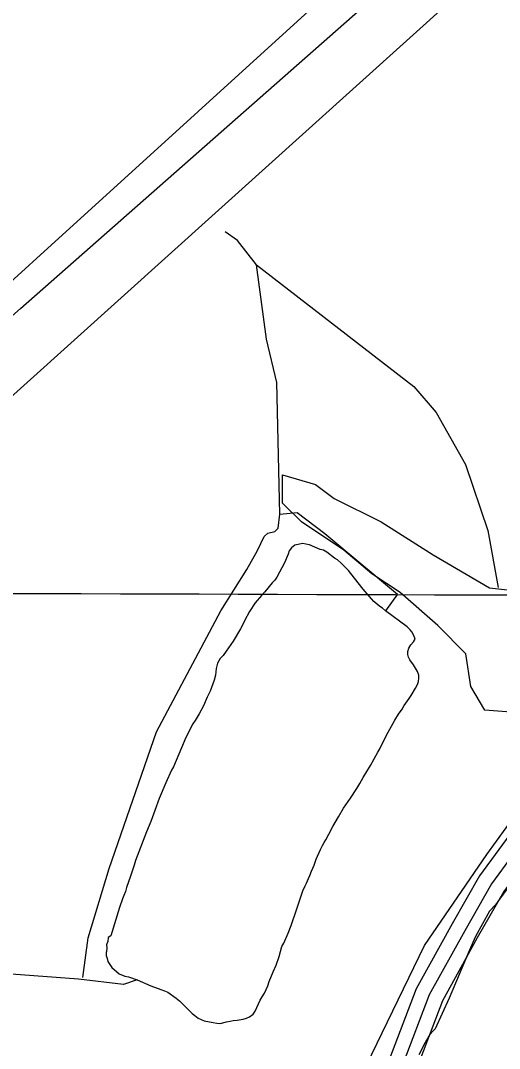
# Model space of a CAD drawing. Extents: x 3161615 to 3199515, y 867541 to 892976.
# Drawn here: x 3167613 to 3168111, y 878591 to 879661 of the extents above; entities that cross this region are included whole.
import ezdxf

# ---------------------------------------------------------------- set-up
doc = ezdxf.new("R2010")
doc.units = 0
for name, color, linetype in [('V-GRID-MAJR', 7, 'Continuous'), ('V-ROAD-CNTR', 7, 'Continuous'), ('V-SITE-VEGE', 7, 'Continuous'), ('V-TOPO-SHOR', 7, 'Continuous')]:
    doc.layers.add(name, color=color, linetype=linetype)

msp = doc.modelspace()

# ---------------------------------------------------------------- linework, layer by layer
at = {"layer": 'V-GRID-MAJR'}
msp.add_spline([(3165838.644, 879070.158), (3171065.6580000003, 879053.813), (3176292.6750000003, 879038.2270000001), (3181519.694, 879023.402), (3186746.716, 879009.337), (3191973.739, 878996.033), (3197200.764, 878983.488), (3197200.765, 878983.488)], degree=3, dxfattribs=at)
at = {"layer": 'V-ROAD-CNTR'}
for points in [[(3168843.238276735, 879686.742598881), (3168693.703575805, 879504.350963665), (3168555.539852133, 879342.4002875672), (3168428.277106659, 879189.6835930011), (3168314.1123349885, 879059.180854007), (3168220.3295225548, 878948.0110763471), (3168176.0186111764, 878892.6821870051), (3168134.401694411, 878830.6953109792), (3168090.5347821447, 878770.4984313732), (3168062.040839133, 878720.7775308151), (3168024.660913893, 878652.9936663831), (3167996.9589692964, 878580.1508120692), (3167961.175040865, 878497.4959773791), (3167956.208050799, 878480.2700118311)], [(3168854.772253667, 879677.152618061), (3168705.2105527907, 879494.726982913), (3168567.007829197, 879332.731306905), (3168439.685083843, 879179.942612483), (3168325.490312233, 879049.4058735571), (3168231.9184993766, 878938.4850953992), (3168188.1205869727, 878883.7972047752), (3168146.6946698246, 878822.094328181), (3168103.140756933, 878762.3274477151), (3168075.1168129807, 878713.4265455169), (3168038.305886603, 878646.6746790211), (3168010.858941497, 878574.5018233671)], [(3168866.3062305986, 879667.5626372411), (3168716.7175297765, 879485.103002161), (3168578.4758062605, 879323.0623262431), (3168451.0930610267, 879170.2016319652), (3168336.8682894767, 879039.6308931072), (3168243.507476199, 878928.9591144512), (3168200.222562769, 878874.9122225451), (3168158.987645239, 878813.4933453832), (3168115.746731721, 878754.156464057), (3168088.192786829, 878706.0755602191), (3168051.950859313, 878640.355691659), (3168024.7589136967, 878568.8528346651)]]:
    msp.add_lwpolyline(points, dxfattribs=at)
at = {"layer": 'V-SITE-VEGE'}
for p, q in [((3168119.109, 878756.6239999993), (3168111.2360000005, 878746.4329999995)), ((3168106.995, 878740.4359999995), (3168100.9450000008, 878733.8479999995)), ((3168111.236, 878746.4329999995), (3168106.995, 878740.4359999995)), ((3168100.9450000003, 878733.8479999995), (3168086.3710000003, 878707.4429999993)), ((3168086.3710000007, 878707.4429999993), (3168079.678, 878692.4329999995)), ((3168079.678, 878692.4329999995), (3168058.975, 878643.1909999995)), ((3168058.975, 878643.1909999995), (3168044.3770000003, 878611.3709999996)), ((3168044.3770000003, 878611.3709999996), (3168042.562, 878609.5749999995)), ((3168037.721, 878603.5829999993), (3168034.078, 878596.9799999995)), ((3168038.931, 878605.3829999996), (3168037.721, 878603.5829999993)), ((3168042.562, 878609.5749999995), (3168038.931, 878605.3829999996)), ((3168034.078, 878596.9799999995), (3168027.395, 878584.3789999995))]:
    msp.add_line(p, q, dxfattribs=at)
for points in [[(3168555.988000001, 880128.0439999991), (3167371.842000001, 879060.572999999)], [(3167273.979000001, 879089.9539999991), (3167973.701000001, 879726.5179999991)], [(3168159.641000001, 878938.1579999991), (3168096.030000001, 878943.0549999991), (3168081.350000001, 878967.5389999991), (3168076.457000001, 879001.8139999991), (3168047.099000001, 879031.194999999), (3168007.953000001, 879065.469999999), (3167978.593000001, 879085.0569999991), (3167949.235000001, 879109.540999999), (3167905.197000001, 879138.9219999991), (3167885.6240000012, 879158.508999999), (3167885.6240000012, 879187.886999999), (3167919.875000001, 879178.0939999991), (3167939.450000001, 879163.403999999), (3167988.381000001, 879138.9219999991), (3168042.204000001, 879104.643999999), (3168100.922000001, 879070.366999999), (3168144.960000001, 879065.469999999)]]:
    msp.add_lwpolyline(points, dxfattribs=at)
at = {"layer": 'V-TOPO-SHOR'}
for points in [[(3167942.8120602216, 878474.0694117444), (3167972.9980518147, 878573.6883234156), (3168033.1633941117, 878698.1499707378), (3168098.2311584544, 878792.6873715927), (3168148.274807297, 878862.3407086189), (3168328.3575524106, 879086.1732985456), (3168523.395532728, 879309.9645602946), (3168835.403998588, 879694.2025851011), (3169070.474142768, 879972.7195007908), (3169195.590152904, 880149.3453825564), (3169280.7842076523, 880311.1262375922), (3169341.059758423, 880475.4685121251), (3169378.8955683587, 880637.3802397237), (3169399.2767158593, 880796.8476443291), (3169397.1148020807, 880916.4964139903), (3169387.48215873, 881038.6583869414), (3169357.984970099, 881188.2933953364), (3169249.3395616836, 881559.9848095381), (3169120.7538396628, 881931.7313279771), (3169103.4231617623, 881974.1527105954)], [(3167273.311123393, 879060.4244562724), (3167613.1299062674, 879361.0849275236), (3168320.24739549, 879984.7629545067), (3168747.484139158, 880349.9883639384), (3168770.0272004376, 880389.8069988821), (3168772.5886199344, 880414.7255028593), (3168767.6999739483, 880449.6348277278)], [(3167678.0159856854, 878664.701944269), (3167683.535918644, 878706.1284918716), (3167705.356731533, 878778.1408895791), (3167754.398789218, 878920.3489436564), (3167821.414071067, 879046.2909722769), (3167848.5606277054, 879089.4595730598), (3167859.4262212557, 879109.2495385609), (3167863.0497455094, 879116.4467949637), (3167866.673269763, 879123.6440513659), (3167870.286835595, 879127.2377003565), (3167877.4990296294, 879129.0195872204), (3167881.112595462, 879132.6132362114), (3167882.9542328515, 879147.0226866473), (3167879.729045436, 879283.9697267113), (3167869.0427034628, 879329.0446946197), (3167858.445987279, 879406.5521292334), (3167838.695855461, 879431.8321524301), (3167826.108125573, 879440.8760254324)], [(3167858.445987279, 879406.5521292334), (3168022.061579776, 879279.972761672), (3168045.410339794, 879252.8809763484), (3168075.891626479, 879198.7422185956), (3168099.125864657, 879130.2089480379), (3168109.772372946, 879070.7195504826)], [(3167882.9542328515, 879147.0226866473), (3167900.977249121, 879148.7746982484), (3167929.7463578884, 879127.0733864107), (3168005.2478411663, 879063.8011298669), (3167992.872000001, 879046.415999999)], [(3168018.304000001, 879026.8139999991), (3168015.396000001, 879029.748999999), (3167992.872000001, 879046.415999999), (3167989.573000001, 879049.1579999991), (3167986.660000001, 879051.1199999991), (3167980.643000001, 879056.212999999), (3167978.1240000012, 879058.9539999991), (3167969.598000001, 879068.9289999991), (3167956.817000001, 879085.3539999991), (3167954.298000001, 879088.2889999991), (3167946.735000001, 879095.9239999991), (3167942.854000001, 879099.4489999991), (3167939.747000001, 879101.410999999), (3167931.7860000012, 879107.486999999), (3167928.094000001, 879109.452999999), (3167924.7860000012, 879110.4419999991), (3167913.702000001, 879114.976999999), (3167909.811000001, 879115.9679999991), (3167906.696000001, 879116.567999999), (3167898.504000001, 879114.6569999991), (3167894.789000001, 879111.947999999), (3167892.633000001, 879109.0329999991), (3167891.447000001, 879105.3389999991), (3167887.705000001, 879096.3929999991), (3167879.646000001, 879081.6249999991), (3167877.488000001, 879078.3209999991), (3167874.944000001, 879075.6079999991), (3167867.104000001, 879066.096999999), (3167863.582000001, 879062.410999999), (3167857.311000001, 879054.6469999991), (3167851.228000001, 879045.712999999), (3167845.924000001, 879035.996999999), (3167844.543000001, 879032.886999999), (3167841.988000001, 879027.8319999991), (3167834.133000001, 879014.814999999), (3167827.072000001, 879004.523999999), (3167823.740000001, 879000.0569999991), (3167820.801000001, 878996.7599999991), (3167818.050000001, 878991.9019999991), (3167816.662000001, 878986.2579999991), (3167815.851000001, 878979.4439999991), (3167814.657000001, 878974.3829999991), (3167810.317000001, 878962.9079999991), (3167807.169000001, 878956.491999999), (3167803.231000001, 878947.550999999), (3167798.906000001, 878939.192999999), (3167794.589000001, 878932.3929999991), (3167792.4280000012, 878928.702999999), (3167785.153000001, 878914.7089999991), (3167780.429000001, 878904.013999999), (3167772.153000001, 878884.180999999), (3167770.189000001, 878880.682999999), (3167764.086000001, 878867.462999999), (3167757.190000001, 878851.1309999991), (3167752.844000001, 878838.4859999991), (3167748.507000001, 878827.2059999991), (3167744.171000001, 878816.510999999), (3167732.731000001, 878786.560999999), (3167731.150000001, 878781.6969999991), (3167729.960000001, 878777.4169999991), (3167727.588000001, 878770.2179999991), (3167723.441000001, 878758.5489999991), (3167722.253000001, 878754.462999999), (3167720.674000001, 878749.9899999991), (3167719.296000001, 878746.684999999), (3167716.136000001, 878737.736999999), (3167706.8400000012, 878708.165999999), (3167704.300000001, 878706.422999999), (3167703.891000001, 878702.140999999), (3167702.906000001, 878700.0029999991), (3167702.511000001, 878698.640999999), (3167702.691000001, 878695.5219999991), (3167702.478000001, 878691.8209999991), (3167702.082000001, 878690.6529999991), (3167702.068000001, 878687.535999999), (3167703.029000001, 878684.609999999), (3167703.793000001, 878681.2939999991), (3167708.050000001, 878675.233999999), (3167715.618000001, 878668.5739999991), (3167721.647000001, 878666.2089999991), (3167725.346000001, 878665.4119999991), (3167734.293000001, 878662.447999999), (3167748.681000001, 878656.1469999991), (3167759.185000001, 878652.3949999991), (3167762.877000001, 878650.819999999), (3167766.185000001, 878649.633999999), (3167775.118000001, 878643.358999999), (3167778.418000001, 878640.616999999), (3167781.328000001, 878637.873999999), (3167791.605000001, 878627.498999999), (3167794.320000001, 878625.1499999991), (3167797.816000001, 878622.599999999), (3167804.0360000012, 878619.648999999), (3167813.379000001, 878617.8509999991), (3167817.274000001, 878617.248999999), (3167820.586000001, 878617.037999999), (3167827.412000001, 878618.7599999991), (3167831.117000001, 878619.5219999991), (3167834.432000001, 878620.091999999), (3167838.330000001, 878620.461999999), (3167844.568000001, 878621.408999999)], [(3167844.568000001, 878621.408999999), (3167848.080000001, 878622.559999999), (3167851.400000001, 878623.908999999), (3167854.919000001, 878626.6209999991), (3167857.077000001, 878629.9219999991), (3167862.392000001, 878641.1959999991), (3167864.356000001, 878644.6939999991), (3167866.711000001, 878648.386999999), (3167870.254000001, 878655.966999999), (3167871.833000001, 878660.635999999), (3167875.777000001, 878670.5539999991), (3167878.927000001, 878677.746999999), (3167882.280000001, 878686.4979999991), (3167885.059000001, 878697.202999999), (3167886.828000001, 878700.7009999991), (3167891.3570000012, 878711.003999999), (3167894.513000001, 878718.976999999), (3167900.239000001, 878735.3159999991), (3167906.760000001, 878754.964999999), (3167909.123000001, 878760.2139999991), (3167910.694000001, 878762.9339999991), (3167912.469000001, 878767.795999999), (3167914.042000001, 878771.1009999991), (3167915.623000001, 878775.5759999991), (3167918.380000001, 878781.797999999), (3167920.745000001, 878787.824999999), (3167925.276000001, 878798.1299999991), (3167927.242000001, 878802.211999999), (3167928.817000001, 878805.3209999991), (3167930.584000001, 878808.234999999), (3167933.728000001, 878814.0659999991), (3167937.856000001, 878822.0349999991), (3167943.7490000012, 878832.1399999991), (3167949.049000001, 878840.8799999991), (3167956.309000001, 878851.562999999), (3167962.785000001, 878861.6639999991), (3167965.924000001, 878866.7139999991), (3167969.461000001, 878873.1259999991), (3167977.119000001, 878885.3649999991), (3167984.780000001, 878899.356999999), (3167986.744000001, 878902.6599999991), (3167993.826000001, 878917.045999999), (3168000.703000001, 878929.4809999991), (3168002.276000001, 878932.785999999), (3168006.202000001, 878938.807999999), (3168009.9280000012, 878944.0499999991), (3168012.285000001, 878947.935999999), (3168017.384000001, 878955.121999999), (3168019.346000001, 878958.2289999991), (3168024.059000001, 878965.8039999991), (3168026.025000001, 878969.692999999), (3168027.209000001, 878972.8039999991), (3168027.420000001, 878976.5049999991), (3168027.239000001, 878979.621999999), (3168025.892000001, 878983.136999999), (3168021.835000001, 878990.1689999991), (3168017.962000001, 878995.4469999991), (3168016.610000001, 878998.180999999), (3168015.844000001, 879001.1079999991), (3168016.055000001, 879004.224999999), (3168017.044000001, 879007.726999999), (3168019.008000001, 879011.0279999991), (3168021.751000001, 879014.1329999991), (3168023.713000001, 879017.0469999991), (3168022.173000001, 879020.7559999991), (3168020.241000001, 879024.466999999), (3168018.304000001, 879026.8139999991)], [(3167734.293000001, 878662.447999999), (3167720.33845593, 878657.3777180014), (3167673.5064972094, 878662.9125885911), (3167450.127650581, 878679.7462440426), (3167401.508825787, 878690.6915049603), (3167250.356482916, 878763.1819068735), (3167097.397357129, 878833.8754842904), (3167070.4350312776, 878857.3736206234)]]:
    msp.add_lwpolyline(points, dxfattribs=at)

doc.saveas('drawing.dxf')
